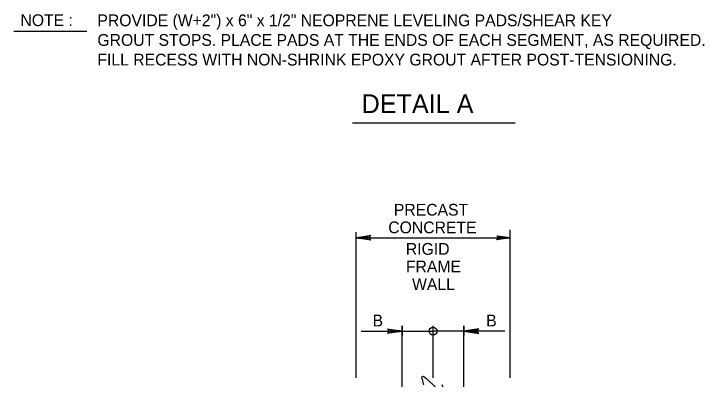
# Model space of a CAD drawing. Extents: x 641328 to 643024, y 298283 to 300065.
# Drawn here: x 641684.3 to 641860.4, y 299069.1 to 299162.1 of the extents above; entities that cross this region are included whole.
import ezdxf

# ---------------------------------------------------------------- set-up
doc = ezdxf.new("R2010")
doc.units = 0
doc.layers.add('2', color=7, linetype='Continuous')

msp = doc.modelspace()

# ---------------------------------------------------------------- linework, layer by layer
at = {"layer": '2'}
for p, q in [((641684.27, 299157.74), (641702.86, 299157.74)), ((641770.62, 299134.36), (641812.15, 299134.36)), ((641771.56, 299069.4), (641771.56, 299106.49)), ((641810.85, 299069.4), (641810.85, 299107.11)), ((641771.56, 299105.11), (641775.36, 299105.75)), ((641775.16, 299105.57), (641771.56, 299105.11)), ((641771.56, 299105.11), (641775.04, 299105.31)), ((641771.56, 299105.11), (641775.04, 299105.13)), ((641771.56, 299105.11), (641810.85, 299105.11)), ((641775.04, 299104.95), (641771.56, 299105.11)), ((641771.56, 299105.11), (641775.17, 299104.68)), ((641775.37, 299104.52), (641771.56, 299105.11)), ((641775.04, 299105.31), (641775.16, 299105.57)), ((641775.04, 299104.95), (641775.04, 299105.31)), ((641775.17, 299104.68), (641775.04, 299104.95)), ((641775.36, 299105.75), (641775.16, 299105.57)), ((641775.17, 299104.68), (641775.37, 299104.52)), ((641779.74, 299081.76), (641779.55, 299081.92)), ((641779.55, 299081.92), (641783.35, 299081.33)), ((641779.74, 299081.76), (641779.88, 299081.49)), ((641783.35, 299081.33), (641779.74, 299081.76)), ((641783.35, 299064.33), (641783.35, 299082.7)), ((641783.35, 299082.7), (641783.35, 299080.22)), ((641791.21, 299069.4), (641791.21, 299082.7)), ((641799.06, 299064.33), (641799.06, 299082.7)), ((641799.06, 299082.7), (641799.06, 299080.22)), ((641802.86, 299081.92), (641799.06, 299081.33)), ((641799.06, 299081.33), (641802.67, 299081.76)), ((641802.67, 299081.76), (641802.53, 299081.49)), ((641802.67, 299081.76), (641802.86, 299081.92)), ((641772.87, 299081.33), (641791.21, 299081.33)), ((641783.35, 299081.33), (641779.56, 299080.69)), ((641779.56, 299080.69), (641779.76, 299080.87)), ((641779.76, 299080.87), (641783.35, 299081.33)), ((641779.88, 299081.13), (641779.76, 299080.87)), ((641779.88, 299081.49), (641783.35, 299081.33)), ((641779.88, 299081.49), (641779.88, 299081.13)), ((641783.35, 299081.33), (641779.88, 299081.13)), ((641783.35, 299081.33), (641779.88, 299081.31)), ((641809.54, 299081.33), (641791.21, 299081.33)), ((641802.53, 299081.49), (641799.06, 299081.33)), ((641799.06, 299081.33), (641802.53, 299081.13)), ((641802.65, 299080.87), (641799.06, 299081.33)), ((641799.06, 299081.33), (641802.85, 299080.69)), ((641799.06, 299081.33), (641802.53, 299081.31)), ((641802.53, 299081.49), (641802.53, 299081.13)), ((641802.53, 299081.13), (641802.65, 299080.87)), ((641802.85, 299080.69), (641802.65, 299080.87))]:
    msp.add_line(p, q, dxfattribs=at)
msp.add_lwpolyline([(641807.6, 299105.49), (641807.72, 299105.24), (641810.85, 299105.11), (641807.6, 299105.49), (641807.47, 299105.61), (641810.85, 299105.11), (641807.72, 299104.99), (641807.6, 299104.74), (641810.85, 299105.11), (641807.47, 299104.61), (641807.6, 299104.74)], dxfattribs=at)
msp.add_circle((641791.21, 299081.33), 1, dxfattribs=at)
msp.add_spline([(641788.89, 299067.66), (641788.39, 299069.79), (641794.02, 299065.54), (641793.52, 299067.66)], degree=3, dxfattribs=at)

# ---------------------------------------------------------------- texts
for s, height, p in [('NOTE :', 3, (641685.96, 299159.01)), ('PROVIDE (W+2") x 6" x 1/2" NEOPRENE LEVELING PADS/SHEAR KEY', 3, (641705.59, 299158.98)), ('GROUT STOPS. PLACE PADS AT THE ENDS OF EACH SEGMENT, AS REQUIRED.', 3, (641705.59, 299153.98)), ('FILL RECESS WITH NON-SHRINK EPOXY GROUT AFTER POST-TENSIONING. ', 3, (641705.59, 299148.98)), ('DETAIL A', 4.8, (641772.98, 299136.84)), ('PRECAST', 3, (641781.21, 299110.74)), ('CONCRETE', 3, (641779.78, 299106.24)), ('RIGID', 3, (641784.27, 299100.78)), ('FRAME', 3, (641784.28, 299096.28)), ('WALL', 3, (641785.85, 299091.78)), ('B', 3, (641775.78, 299082.52)), ('B', 3, (641804.76, 299082.52))]:
    msp.add_text(s, height=height, dxfattribs=at).set_placement(p)

doc.saveas('drawing.dxf')
